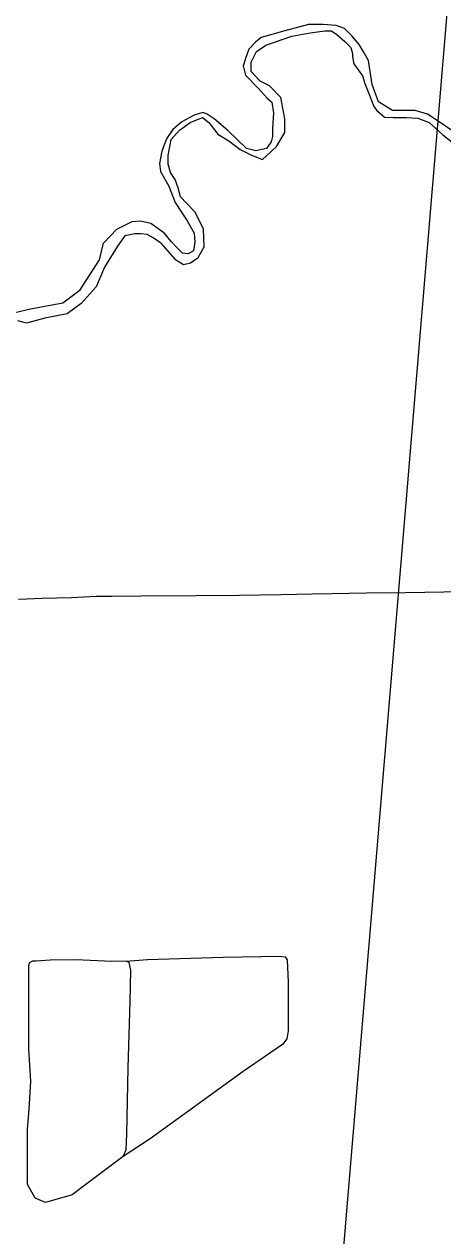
# Model space of a CAD drawing. Extents: x 1127717 to 1741049, y 2026793 to 2244711.
# Drawn here: x 1312712 to 1315678, y 2102640 to 2111217 of the extents above; entities that cross this region are included whole.
import ezdxf

# ---------------------------------------------------------------- set-up
doc = ezdxf.new("R2010")
doc.units = 0
for name, color, linetype in [('31', 7, 'Continuous'), ('35', 7, 'Continuous'), ('R_Draft', 7, 'Continuous')]:
    doc.layers.add(name, color=color, linetype=linetype)

msp = doc.modelspace()

# ---------------------------------------------------------------- linework, layer by layer
at = {"layer": '31'}
msp.add_lwpolyline([(1317765.3, 2107232.3), (1317250.9, 2107226), (1316953.6, 2107223), (1316619, 2107214), (1316241, 2107208.1), (1316140.3, 2107206.6), (1315822.1, 2107199.1), (1315412.8, 2107191.6), (1315137.9, 2107188.6), (1314892.3, 2107185.6), (1314753.4, 2107181.2), (1314533.8, 2107176.7), (1314238, 2107172.2), (1313930.3, 2107170.7), (1313541.6, 2107167.7), (1313333.9, 2107166.2), (1313221.9, 2107164.7), (1313047.1, 2107157.2), (1312838, 2107151.3), (1312672.1, 2107145.3)], dxfattribs=at)
at = {"layer": '35'}
for points in [[(1315873.6, 2110376), (1315652.4, 2110526.3), (1315568.9, 2110580.6), (1315481.3, 2110605.7), (1315322.6, 2110605.7), (1315222.5, 2110668.3), (1315176.5, 2110789.4), (1315164, 2110881.3), (1315151.5, 2110960.6), (1315113.9, 2111027.4), (1315084.7, 2111073.4), (1315034.6, 2111136), (1314980.4, 2111186.1), (1314921.9, 2111207), (1314830.1, 2111215.3), (1314725.7, 2111215.3), (1314558.8, 2111169.4), (1314391.8, 2111123.5), (1314350.1, 2111090.1), (1314304.2, 2111040), (1314283.3, 2110981.5), (1314262.4, 2110923), (1314279.1, 2110856.2), (1314370.9, 2110764.4), (1314433.6, 2110693.4), (1314466.9, 2110664.1), (1314479.5, 2110589), (1314471.1, 2110480.4), (1314471.1, 2110422), (1314462.8, 2110384.4), (1314429.4, 2110338.4), (1314354.2, 2110321.7), (1314287.5, 2110338.4), (1314153.9, 2110463.7), (1314057.9, 2110547.2), (1314007.8, 2110580.6), (1313978.6, 2110593.2), (1313916, 2110572.3), (1313828.3, 2110526.3), (1313765.7, 2110472.1), (1313719.8, 2110405.3), (1313686.4, 2110317.6), (1313669.7, 2110229.9), (1313678, 2110175.6), (1313736.5, 2110071.2), (1313782.4, 2109954.3), (1313865.9, 2109824.8), (1313916, 2109737.2), (1313920.1, 2109674.5), (1313911.8, 2109611.9), (1313874.2, 2109591), (1313832.5, 2109595.2), (1313799.1, 2109632.8), (1313753.2, 2109678.7), (1313700.1, 2109742.8)], [(1313680, 2109668), (1313778.2, 2109553.4), (1313840.8, 2109515.8), (1313890.9, 2109528.4), (1313945.2, 2109566), (1313986.9, 2109641.1), (1313982.7, 2109766.4), (1313924.3, 2109887.5), (1313861.7, 2109950.1), (1313820, 2109996), (1313803.3, 2110058.7), (1313782.4, 2110117.1), (1313749, 2110167.2), (1313732.3, 2110225.7), (1313732.3, 2110288.3), (1313753.2, 2110401.1), (1313811.6, 2110467.9), (1313886.7, 2110522.2), (1313974.4, 2110555.6), (1314020.3, 2110522.2), (1314082.9, 2110438.7), (1314162.2, 2110392.7), (1314241.5, 2110330.1), (1314316.7, 2110292.5), (1314345.9, 2110280), (1314400.2, 2110259.1), (1314429.4, 2110284.2), (1314500.3, 2110351), (1314558.8, 2110451.2), (1314558.8, 2110547.2), (1314529.6, 2110697.6), (1314450.2, 2110781.1), (1314383.5, 2110814.5), (1314320.9, 2110881.3), (1314320.9, 2110948.1), (1314358.4, 2111023.2), (1314425.2, 2111069.2), (1314608.9, 2111131.8), (1314738.3, 2111156.9), (1314842.6, 2111169.4), (1314888.5, 2111169.4), (1314926.1, 2111144.3), (1314984.5, 2111094.2), (1315026.3, 2111052.5), (1315038.8, 2111010.7), (1315038.8, 2110985.7), (1315047.1, 2110935.6), (1315109.8, 2110852), (1315126.5, 2110797.8), (1315159.8, 2110714.3), (1315172.4, 2110676.7), (1315189.1, 2110634.9), (1315209.9, 2110605.7), (1315264.2, 2110559.8), (1315326.8, 2110555.6), (1315418.6, 2110555.6), (1315502.1, 2110551.4), (1315581.4, 2110522.2), (1315677.4, 2110434.5), (1315790.1, 2110346.8)], [(1312554.9, 2109155.6), (1312756.3, 2109201.7), (1312986.5, 2109244.8), (1313107.4, 2109336.9), (1313245.5, 2109549.9), (1313274.3, 2109668), (1313369.2, 2109765.8), (1313475.7, 2109820.5), (1313536.1, 2109826.3), (1313608.1, 2109809), (1313700.1, 2109742.8)], [(1313680, 2109668), (1313625.3, 2109705.4), (1313582.2, 2109728.4), (1313539, 2109734.2), (1313495.8, 2109734.2), (1313423.9, 2109719.8), (1313372.1, 2109644.9), (1313280, 2109498.1), (1313222.5, 2109357.1), (1313116, 2109239.1), (1313015.3, 2109167.1), (1312857, 2109135.4), (1312727.6, 2109100.9), (1312667.1, 2109118.2)], [(1313413.5, 2103199.9), (1313433.6, 2103247.7), (1313438.7, 2103358.4), (1313448.7, 2103829), (1313463.8, 2104298.3), (1313466.3, 2104519.7), (1313456.3, 2104575.1), (1313431.1, 2104585.1), (1313330.5, 2104582.6), (1313079, 2104592.7), (1312895.3, 2104590.2), (1312797.2, 2104585.1), (1312769.6, 2104585.1), (1312746.9, 2104572.5), (1312741.9, 2104547.4), (1312741.9, 2104424.1), (1312741.9, 2103966.1), (1312757, 2103732.1), (1312744.4, 2103535.8), (1312731.8, 2103393.2), (1312731.8, 2103189.4), (1312731.8, 2103007.2)], [(1314520.3, 2104618.6), (1314560.5, 2104613.6), (1314575.6, 2104593.5), (1314583.2, 2104434.9), (1314583.2, 2104090.2), (1314573.1, 2104034.8), (1314542.9, 2103994.6), (1314263.7, 2103803.3), (1313604.7, 2103325.2), (1313413.5, 2103199.9)], [(1313431.1, 2104585.1), (1313584.5, 2104596)], [(1313584.5, 2104596), (1314122.8, 2104611.1), (1314520.3, 2104618.6)], [(1313413.5, 2103199.9), (1313111.7, 2102973.4), (1313052.5, 2102929.8), (1312862.9, 2102875.8), (1312789.9, 2102905), (1312731.8, 2103007.2)]]:
    msp.add_lwpolyline(points, dxfattribs=at)
at = {"layer": 'R_Draft'}
msp.add_line((1316275.7, 2118097.7), (1313951.6, 2090343.3), dxfattribs=at)

doc.saveas('drawing.dxf')
